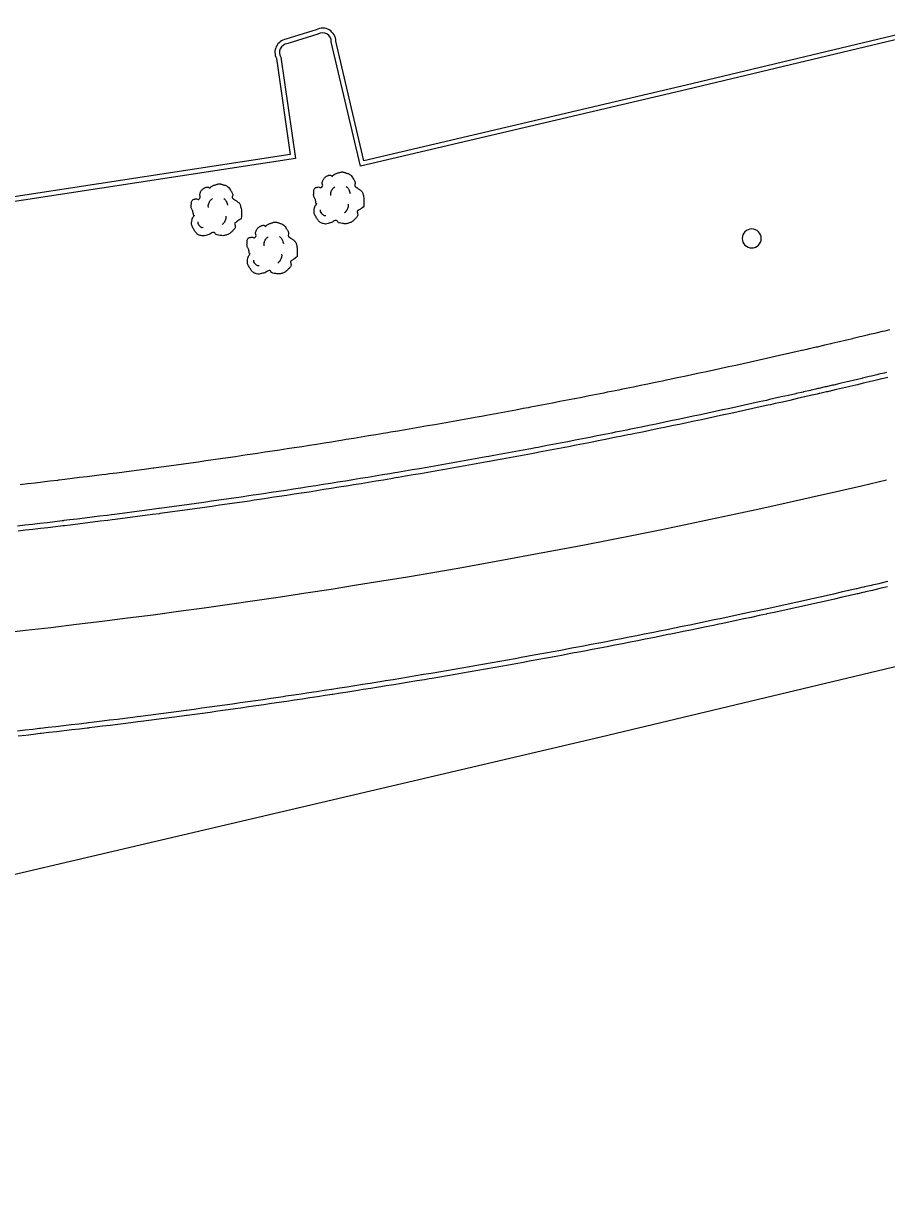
# Model space of a CAD drawing. Extents: x 2145380 to 2157287, y 139568 to 149130.
# Drawn here: x 2152335.6 to 2152448.7, y 142997.3 to 143151.2 of the extents above; entities that cross this region are included whole.
import ezdxf

# ---------------------------------------------------------------- set-up
doc = ezdxf.new("R2010")
doc.units = 0
for name, color, linetype in [('PR_PREVIOUSLY CONSTRUCTED', 7, 'Continuous'), ('TOPO_Curb Back', 7, 'Continuous'), ('TOPO_Fence', 7, 'Continuous'), ('TOPO_Misc', 7, 'Continuous'), ('TOPO_Tree', 7, 'Continuous')]:
    doc.layers.add(name, color=color, linetype=linetype)

# ---------------------------------------------------------------- blocks, each defined once
blk = doc.blocks.new('POST')
at = {"layer": 'TOPO_Misc'}
for start, end in [(90, 180), (180, 270), (360, 90), (270, 0)]:
    blk.add_arc((-0.01, 0.03), 3.16, start, end, dxfattribs=at)
blk = doc.blocks.new('TREE')
at = {"layer": 'TOPO_Tree'}
for points in [[(-14.07, -0.4), (-14.17, 0.5), (-14.37, 1.38), (-14.6, 2.25), (-14.84, 3.17), (-15.47, 3.96), (-15.66, 4.9), (-15.8, 5.59), (-15.71, 6.31), (-15.66, 7.01), (-15.6, 7.91), (-15.72, 8.8), (-15.13, 9.66), (-14.62, 10.42), (-13.76, 10.49), (-13.02, 10.72), (-12.18, 10.98), (-11.06, 10), (-10.37, 10.72), (-9.4, 11.74), (-10.29, 13.28), (-9.84, 14.42), (-9.56, 15.15), (-9.32, 15.89), (-8.78, 16.54), (-8.18, 17.26), (-7.5, 17.68), (-6.67, 18.13), (-6.14, 18.41), (-5.61, 18.61), (-5.08, 18.66), (-4.55, 18.71), (-4.02, 18.54), (-3.49, 18.13)], [(-3.49, 17.6), (-3.07, 18.27), (-2.58, 18.8), (-1.9, 19.19), (-1.05, 19.68), (-0.19, 19.96), (0.74, 20.24), (1.62, 20.51), (2.51, 20.82), (3.39, 20.77), (4.1, 20.73), (4.8, 20.47), (5.51, 20.24), (6.43, 19.95), (7.32, 19.73), (8.15, 19.19), (9.36, 18.4), (10.02, 17.21), (10.8, 16.01), (11.24, 15.33), (11.58, 14.62), (11.86, 13.89), (12.17, 13.08), (11.37, 12.02), (11.86, 11.25), (12, 11.03), (12.18, 10.86), (12.39, 10.72), (12.91, 10.35), (13.45, 10.02), (13.97, 9.66), (14.7, 9.16), (15.41, 8.68), (16.09, 8.07), (16.7, 7.53), (16.93, 6.73), (17.15, 5.95), (17.59, 4.38), (17.71, 2.77), (17.68, 1.19), (17.65, -0.25), (17.83, -2.22), (16.62, -3.04), (15.47, -3.83), (14.31, -4.58), (13.16, -5.35)], [(-4.21, 5.09), (-4.46, 6.09), (-4.3, 7.21), (-3.84, 8.21), (-3.33, 9.34), (-2.71, 10.27), (-1.64, 10.97)], [(5.89, 11.15), (6.5, 10.68), (6.96, 10.17), (7.36, 9.5), (7.93, 8.56), (8.31, 7.6), (8.46, 6.56)], [(13.16, -5.34), (13.25, -5.81), (13.36, -6.28), (13.45, -6.75), (13.76, -8.52), (12.24, -10.03), (10.8, -11.51), (9.98, -12.34), (9.13, -12.77), (8.15, -13.1), (5.97, -13.83), (3.32, -13.56), (1.27, -13.1), (0.49, -12.92), (-0.06, -11.44), (-0.84, -11.51), (-2.04, -11.61), (-3.28, -12.78), (-4.55, -13.1), (-6.06, -13.47), (-7.77, -14.03), (-9.31, -13.62), (-11.36, -13.09), (-12.84, -11.41), (-14.07, -9.39), (-15.32, -7.35), (-15.61, -5.13), (-15.13, -3.04), (-14.87, -1.89), (-13.91, -0.75), (-13.54, 0.13)], [(-11.38, -4.46), (-11.47, -5.41), (-11.03, -6.32), (-10.09, -7.22), (-9.3, -7.97), (-8.49, -8.26), (-7.7, -8.14)], [(4.79, -6.29), (5.71, -5.66), (6.3, -4.92), (6.81, -3.91), (7.36, -2.81), (7.63, -1.7), (7.54, -0.6)]]:
    blk.add_open_spline(points, degree=3, dxfattribs=at)

msp = doc.modelspace()

# ---------------------------------------------------------------- linework, layer by layer
at = {"layer": 'PR_PREVIOUSLY CONSTRUCTED'}
for points in [[(2152449.09, 143111.1), (2152448.47, 143110.95), (2152448.12, 143110.87), (2152447.47, 143110.71), (2152447.14, 143110.64), (2152446.47, 143110.48), (2152446.17, 143110.4), (2152445.47, 143110.24), (2152445.2, 143110.17), (2152444.48, 143110), (2152444.29, 143109.96), (2152444.29, 143109.96), (2152444.23, 143109.94), (2152443.49, 143109.77), (2152443.27, 143109.72), (2152442.52, 143109.54), (2152442.32, 143109.49), (2152441.54, 143109.31), (2152441.37, 143109.27), (2152440.56, 143109.08), (2152440.41, 143109.05), (2152439.58, 143108.85), (2152439.46, 143108.82), (2152438.6, 143108.63), (2152438.5, 143108.6), (2152438.24, 143108.54), (2152437.62, 143108.4), (2152437.55, 143108.38), (2152436.64, 143108.18), (2152436.59, 143108.17), (2152435.66, 143107.95), (2152435.64, 143107.95), (2152434.68, 143107.73), (2152433.72, 143107.52), (2152432.77, 143107.3), (2152432.17, 143107.17), (2152431.81, 143107.09), (2152430.85, 143106.87), (2152429.9, 143106.66), (2152428.94, 143106.45), (2152427.98, 143106.24), (2152427.02, 143106.03), (2152426.1, 143105.83), (2152426.07, 143105.83), (2152425.11, 143105.62), (2152424.15, 143105.41), (2152423.19, 143105.21), (2152422.23, 143105), (2152421.27, 143104.8), (2152420.32, 143104.6), (2152420.02, 143104.54), (2152419.36, 143104.4), (2152418.4, 143104.2), (2152417.44, 143104), (2152416.48, 143103.8), (2152415.52, 143103.61), (2152414.56, 143103.41), (2152413.93, 143103.28), (2152413.6, 143103.22), (2152412.64, 143103.02), (2152412.11, 143102.92), (2152411.67, 143102.83), (2152410.71, 143102.64), (2152409.75, 143102.45), (2152408.79, 143102.26), (2152407.84, 143102.07), (2152407.83, 143102.07), (2152406.87, 143101.88), (2152405.9, 143101.7), (2152404.94, 143101.51), (2152403.98, 143101.33), (2152403.02, 143101.14), (2152402.05, 143100.96), (2152401.73, 143100.9), (2152401.09, 143100.78), (2152400.13, 143100.6), (2152399.16, 143100.42), (2152398.2, 143100.24), (2152397.24, 143100.06), (2152396.27, 143099.88), (2152395.62, 143099.77), (2152395.31, 143099.71), (2152394.34, 143099.53), (2152393.38, 143099.36), (2152392.41, 143099.19), (2152391.45, 143099.02), (2152390.48, 143098.85), (2152389.52, 143098.68), (2152389.5, 143098.67), (2152388.55, 143098.51), (2152387.59, 143098.34), (2152386.62, 143098.18), (2152385.66, 143098.01), (2152384.69, 143097.85), (2152383.72, 143097.68), (2152383.37, 143097.62), (2152382.76, 143097.52), (2152381.79, 143097.36), (2152380.82, 143097.2), (2152379.86, 143097.04), (2152378.89, 143096.88), (2152377.92, 143096.72), (2152377.24, 143096.61), (2152376.95, 143096.57), (2152375.99, 143096.41), (2152375.02, 143096.26), (2152374.05, 143096.1), (2152373.08, 143095.95), (2152372.11, 143095.8), (2152371.14, 143095.65), (2152371.1, 143095.64), (2152370.18, 143095.5), (2152369.21, 143095.35), (2152368.24, 143095.21), (2152367.27, 143095.06), (2152366.3, 143094.91), (2152365.33, 143094.77), (2152364.95, 143094.71), (2152364.36, 143094.63), (2152363.39, 143094.48), (2152362.42, 143094.34), (2152361.45, 143094.2), (2152360.48, 143094.06), (2152359.51, 143093.93), (2152358.79, 143093.83), (2152358.54, 143093.79), (2152357.57, 143093.65), (2152356.6, 143093.52), (2152355.63, 143093.38), (2152354.66, 143093.25), (2152353.69, 143093.12), (2152352.71, 143092.99), (2152352.64, 143092.98), (2152351.74, 143092.86), (2152350.77, 143092.73), (2152349.8, 143092.6), (2152348.83, 143092.48), (2152347.86, 143092.35), (2152346.88, 143092.22), (2152346.47, 143092.17), (2152345.91, 143092.1), (2152344.94, 143091.98), (2152343.97, 143091.86), (2152342.99, 143091.74), (2152342.02, 143091.62), (2152341.05, 143091.5), (2152340.3, 143091.41), (2152340.22, 143091.4), (2152340.08, 143091.38), (2152339.1, 143091.26), (2152338.13, 143091.15), (2152337.16, 143091.03), (2152336.18, 143090.92), (2152335.21, 143090.81)], [(2152448.7, 143105.52), (2152448.38, 143105.44), (2152447.7, 143105.28), (2152447.4, 143105.21), (2152446.71, 143105.04), (2152446.43, 143104.98), (2152445.71, 143104.81), (2152445.53, 143104.76), (2152445.52, 143104.76), (2152445.46, 143104.75), (2152444.72, 143104.57), (2152444.5, 143104.52), (2152443.74, 143104.34), (2152443.54, 143104.29), (2152442.75, 143104.11), (2152442.58, 143104.07), (2152441.77, 143103.88), (2152441.62, 143103.85), (2152440.78, 143103.65), (2152440.66, 143103.62), (2152439.8, 143103.42), (2152439.7, 143103.4), (2152439.44, 143103.34), (2152438.81, 143103.2), (2152438.74, 143103.18), (2152437.83, 143102.97), (2152437.78, 143102.96), (2152436.84, 143102.75), (2152436.82, 143102.74), (2152435.86, 143102.52), (2152434.9, 143102.31), (2152433.93, 143102.09), (2152433.34, 143101.96), (2152432.97, 143101.87), (2152432.01, 143101.66), (2152431.05, 143101.45), (2152430.09, 143101.24), (2152429.12, 143101.02), (2152428.16, 143100.81), (2152427.23, 143100.61), (2152427.2, 143100.61), (2152426.23, 143100.4), (2152425.27, 143100.19), (2152424.3, 143099.99), (2152423.34, 143099.78), (2152422.38, 143099.58), (2152421.41, 143099.37), (2152421.12, 143099.31), (2152420.45, 143099.17), (2152419.48, 143098.97), (2152418.52, 143098.77), (2152417.55, 143098.57), (2152416.59, 143098.37), (2152415.62, 143098.18), (2152414.99, 143098.05), (2152414.65, 143097.98), (2152413.69, 143097.79), (2152413.16, 143097.68), (2152412.72, 143097.59), (2152411.75, 143097.4), (2152410.79, 143097.21), (2152409.82, 143097.02), (2152408.86, 143096.83), (2152408.85, 143096.83), (2152407.89, 143096.64), (2152406.92, 143096.45), (2152405.95, 143096.27), (2152404.98, 143096.08), (2152404.01, 143095.9), (2152403.05, 143095.71), (2152402.72, 143095.65), (2152402.08, 143095.53), (2152401.11, 143095.35), (2152400.14, 143095.17), (2152399.17, 143094.99), (2152398.2, 143094.81), (2152397.23, 143094.63), (2152396.57, 143094.51), (2152396.26, 143094.46), (2152395.29, 143094.28), (2152394.32, 143094.11), (2152393.35, 143093.93), (2152392.38, 143093.76), (2152391.41, 143093.59), (2152390.44, 143093.42), (2152390.42, 143093.41), (2152389.47, 143093.25), (2152388.5, 143093.08), (2152387.53, 143092.91), (2152386.55, 143092.75), (2152385.58, 143092.58), (2152384.61, 143092.42), (2152384.26, 143092.36), (2152383.64, 143092.25), (2152382.67, 143092.09), (2152381.69, 143091.93), (2152380.72, 143091.77), (2152379.75, 143091.61), (2152378.78, 143091.45), (2152378.09, 143091.34), (2152377.8, 143091.29), (2152376.83, 143091.14), (2152375.86, 143090.98), (2152374.88, 143090.83), (2152373.91, 143090.68), (2152372.93, 143090.52), (2152371.96, 143090.37), (2152371.91, 143090.37), (2152370.99, 143090.22), (2152370.01, 143090.07), (2152369.04, 143089.93), (2152368.06, 143089.78), (2152367.09, 143089.63), (2152366.11, 143089.49), (2152365.73, 143089.43), (2152365.14, 143089.34), (2152364.16, 143089.2), (2152363.19, 143089.06), (2152362.21, 143088.92), (2152361.24, 143088.78), (2152360.26, 143088.64), (2152359.54, 143088.54), (2152359.28, 143088.5), (2152358.31, 143088.37), (2152357.33, 143088.23), (2152356.36, 143088.09), (2152355.38, 143087.96), (2152354.4, 143087.83), (2152353.43, 143087.7), (2152353.35, 143087.69), (2152352.45, 143087.57), (2152351.47, 143087.44), (2152350.49, 143087.31), (2152349.52, 143087.18), (2152348.54, 143087.05), (2152347.56, 143086.93), (2152347.15, 143086.88), (2152346.58, 143086.8), (2152345.61, 143086.68), (2152344.63, 143086.56), (2152343.65, 143086.44), (2152342.67, 143086.32), (2152341.69, 143086.2), (2152340.94, 143086.11), (2152340.86, 143086.1), (2152340.71, 143086.08), (2152339.74, 143085.96), (2152338.76, 143085.84), (2152337.78, 143085.73), (2152336.8, 143085.61), (2152335.82, 143085.5), (2152334.84, 143085.39)], [(2152448.86, 143104.87), (2152448.53, 143104.79), (2152447.86, 143104.63), (2152447.56, 143104.56), (2152446.86, 143104.39), (2152446.59, 143104.33), (2152445.86, 143104.16), (2152445.68, 143104.11), (2152445.68, 143104.11), (2152445.61, 143104.1), (2152444.88, 143103.92), (2152444.65, 143103.87), (2152443.89, 143103.69), (2152443.69, 143103.64), (2152442.91, 143103.46), (2152442.73, 143103.42), (2152441.92, 143103.23), (2152441.77, 143103.2), (2152440.94, 143103), (2152440.81, 143102.97), (2152439.95, 143102.77), (2152439.85, 143102.75), (2152439.59, 143102.69), (2152438.96, 143102.55), (2152438.89, 143102.53), (2152437.98, 143102.32), (2152437.93, 143102.31), (2152436.99, 143102.09), (2152436.97, 143102.09), (2152436, 143101.87), (2152435.04, 143101.65), (2152434.08, 143101.44), (2152433.48, 143101.3), (2152433.12, 143101.22), (2152432.15, 143101.01), (2152431.19, 143100.8), (2152430.23, 143100.58), (2152429.26, 143100.37), (2152428.3, 143100.16), (2152427.37, 143099.96), (2152427.34, 143099.95), (2152426.37, 143099.75), (2152425.41, 143099.54), (2152424.44, 143099.33), (2152423.48, 143099.13), (2152422.51, 143098.92), (2152421.55, 143098.72), (2152421.25, 143098.66), (2152420.58, 143098.52), (2152419.62, 143098.32), (2152418.65, 143098.12), (2152417.69, 143097.92), (2152416.72, 143097.72), (2152415.75, 143097.52), (2152415.13, 143097.4), (2152414.79, 143097.33), (2152413.82, 143097.13), (2152413.29, 143097.03), (2152412.85, 143096.94), (2152411.88, 143096.75), (2152410.92, 143096.55), (2152409.95, 143096.36), (2152408.99, 143096.18), (2152408.98, 143096.17), (2152408.01, 143095.98), (2152407.04, 143095.8), (2152406.08, 143095.61), (2152405.11, 143095.42), (2152404.14, 143095.24), (2152403.17, 143095.06), (2152402.84, 143094.99), (2152402.2, 143094.87), (2152401.23, 143094.69), (2152400.26, 143094.51), (2152399.29, 143094.33), (2152398.32, 143094.15), (2152397.35, 143093.97), (2152396.69, 143093.85), (2152396.38, 143093.8), (2152395.41, 143093.62), (2152394.44, 143093.45), (2152393.47, 143093.27), (2152392.5, 143093.1), (2152391.53, 143092.93), (2152390.55, 143092.76), (2152390.53, 143092.76), (2152389.58, 143092.59), (2152388.61, 143092.42), (2152387.64, 143092.25), (2152386.67, 143092.09), (2152385.69, 143091.92), (2152384.72, 143091.76), (2152384.37, 143091.7), (2152383.75, 143091.59), (2152382.78, 143091.43), (2152381.8, 143091.27), (2152380.83, 143091.11), (2152379.86, 143090.95), (2152378.88, 143090.79), (2152378.19, 143090.68), (2152377.91, 143090.64), (2152376.93, 143090.48), (2152375.96, 143090.32), (2152374.99, 143090.17), (2152374.01, 143090.02), (2152373.04, 143089.86), (2152372.06, 143089.71), (2152372.01, 143089.71), (2152371.09, 143089.56), (2152370.11, 143089.41), (2152369.14, 143089.27), (2152368.16, 143089.12), (2152367.19, 143088.97), (2152366.21, 143088.83), (2152365.83, 143088.77), (2152365.24, 143088.68), (2152364.26, 143088.54), (2152363.28, 143088.4), (2152362.31, 143088.26), (2152361.33, 143088.12), (2152360.35, 143087.98), (2152359.63, 143087.88), (2152359.38, 143087.84), (2152358.4, 143087.7), (2152357.42, 143087.57), (2152356.45, 143087.43), (2152355.47, 143087.3), (2152354.49, 143087.17), (2152353.51, 143087.03), (2152353.43, 143087.02), (2152352.54, 143086.9), (2152351.56, 143086.77), (2152350.58, 143086.65), (2152349.6, 143086.52), (2152348.62, 143086.39), (2152347.65, 143086.27), (2152347.23, 143086.21), (2152346.67, 143086.14), (2152345.69, 143086.02), (2152344.71, 143085.9), (2152343.73, 143085.77), (2152342.75, 143085.65), (2152341.77, 143085.53), (2152341.02, 143085.44), (2152340.94, 143085.43), (2152340.79, 143085.42), (2152339.81, 143085.3), (2152338.84, 143085.18), (2152337.86, 143085.07), (2152336.88, 143084.95), (2152335.9, 143084.84), (2152334.92, 143084.73)], [(2152448.84, 143078.12), (2152448.66, 143078.08), (2152447.83, 143077.89), (2152447.67, 143077.85), (2152446.81, 143077.65), (2152446.69, 143077.62), (2152445.8, 143077.42), (2152445.7, 143077.4), (2152445.43, 143077.33), (2152444.79, 143077.19), (2152444.71, 143077.17), (2152443.77, 143076.95), (2152443.72, 143076.94), (2152442.76, 143076.72), (2152442.73, 143076.72), (2152441.75, 143076.49), (2152440.76, 143076.27), (2152439.77, 143076.05), (2152439.16, 143075.91), (2152438.78, 143075.83), (2152437.79, 143075.61), (2152436.8, 143075.39), (2152435.81, 143075.17), (2152434.82, 143074.95), (2152433.83, 143074.74), (2152432.88, 143074.53), (2152432.84, 143074.52), (2152431.85, 143074.31), (2152430.86, 143074.1), (2152429.87, 143073.88), (2152428.87, 143073.67), (2152427.88, 143073.46), (2152426.89, 143073.25), (2152426.59, 143073.19), (2152425.9, 143073.05), (2152424.91, 143072.84), (2152423.91, 143072.63), (2152422.92, 143072.43), (2152421.93, 143072.23), (2152420.93, 143072.02), (2152420.29, 143071.89), (2152419.94, 143071.82), (2152418.95, 143071.62), (2152418.4, 143071.51), (2152417.95, 143071.42), (2152416.96, 143071.23), (2152415.96, 143071.03), (2152414.97, 143070.83), (2152413.98, 143070.64), (2152413.98, 143070.64), (2152412.98, 143070.44), (2152411.99, 143070.25), (2152410.99, 143070.06), (2152409.99, 143069.87), (2152409, 143069.68), (2152408, 143069.49), (2152407.67, 143069.43), (2152407.01, 143069.3), (2152406.01, 143069.11), (2152405.01, 143068.93), (2152404.02, 143068.74), (2152403.02, 143068.56), (2152402.02, 143068.38), (2152401.35, 143068.25), (2152401.03, 143068.2), (2152400.03, 143068.02), (2152399.03, 143067.84), (2152398.03, 143067.66), (2152397.04, 143067.48), (2152396.04, 143067.3), (2152395.04, 143067.13), (2152395.02, 143067.13), (2152394.04, 143066.95), (2152393.04, 143066.78), (2152392.04, 143066.61), (2152391.04, 143066.44), (2152390.04, 143066.27), (2152389.05, 143066.1), (2152388.68, 143066.04), (2152388.05, 143065.93), (2152387.05, 143065.76), (2152386.05, 143065.6), (2152385.05, 143065.43), (2152384.05, 143065.27), (2152383.05, 143065.11), (2152382.34, 143064.99), (2152382.04, 143064.95), (2152381.04, 143064.79), (2152380.04, 143064.63), (2152379.04, 143064.47), (2152378.04, 143064.31), (2152377.04, 143064.15), (2152376.04, 143064), (2152375.99, 143063.99), (2152375.04, 143063.84), (2152374.03, 143063.69), (2152373.03, 143063.54), (2152372.03, 143063.39), (2152371.03, 143063.24), (2152370.02, 143063.09), (2152369.63, 143063.03), (2152369.02, 143062.94), (2152368.02, 143062.79), (2152367.01, 143062.65), (2152366.01, 143062.5), (2152365.01, 143062.36), (2152364, 143062.22), (2152363.26, 143062.11), (2152363, 143062.07), (2152362, 143061.93), (2152360.99, 143061.79), (2152359.99, 143061.66), (2152358.99, 143061.52), (2152357.98, 143061.38), (2152356.98, 143061.25), (2152356.89, 143061.24), (2152355.97, 143061.11), (2152354.97, 143060.98), (2152353.96, 143060.85), (2152352.96, 143060.72), (2152351.95, 143060.58), (2152350.95, 143060.46), (2152350.52, 143060.4), (2152349.94, 143060.33), (2152348.93, 143060.2), (2152347.93, 143060.07), (2152346.92, 143059.95), (2152345.92, 143059.83), (2152344.91, 143059.7), (2152344.14, 143059.61), (2152344.06, 143059.6), (2152343.9, 143059.58), (2152342.9, 143059.46), (2152341.89, 143059.34), (2152340.88, 143059.22), (2152339.88, 143059.11), (2152338.87, 143058.99), (2152337.86, 143058.87), (2152337.75, 143058.86), (2152336.86, 143058.76), (2152335.85, 143058.65), (2152334.84, 143058.53)], [(2152448.81, 143077.43), (2152447.98, 143077.24), (2152447.82, 143077.2), (2152446.96, 143077), (2152446.84, 143076.97), (2152445.95, 143076.77), (2152445.85, 143076.74), (2152445.58, 143076.68), (2152444.94, 143076.53), (2152444.86, 143076.52), (2152443.92, 143076.3), (2152443.87, 143076.29), (2152442.91, 143076.07), (2152442.88, 143076.07), (2152441.89, 143075.84), (2152440.9, 143075.62), (2152439.91, 143075.4), (2152439.3, 143075.26), (2152438.92, 143075.17), (2152437.93, 143074.95), (2152436.94, 143074.74), (2152435.95, 143074.52), (2152434.96, 143074.3), (2152433.97, 143074.08), (2152433.02, 143073.88), (2152432.98, 143073.87), (2152431.99, 143073.66), (2152431, 143073.44), (2152430, 143073.23), (2152429.01, 143073.02), (2152428.02, 143072.81), (2152427.03, 143072.6), (2152426.72, 143072.54), (2152426.03, 143072.39), (2152425.04, 143072.19), (2152424.05, 143071.98), (2152423.05, 143071.78), (2152422.06, 143071.57), (2152421.07, 143071.37), (2152420.42, 143071.24), (2152420.07, 143071.17), (2152419.08, 143070.97), (2152418.53, 143070.86), (2152418.08, 143070.77), (2152417.09, 143070.57), (2152416.09, 143070.37), (2152415.1, 143070.18), (2152414.11, 143069.98), (2152414.1, 143069.98), (2152413.11, 143069.79), (2152412.11, 143069.59), (2152411.12, 143069.4), (2152410.12, 143069.21), (2152409.12, 143069.02), (2152408.13, 143068.83), (2152407.79, 143068.77), (2152407.13, 143068.64), (2152406.13, 143068.46), (2152405.14, 143068.27), (2152404.14, 143068.09), (2152403.14, 143067.9), (2152402.14, 143067.72), (2152401.47, 143067.6), (2152401.15, 143067.54), (2152400.15, 143067.36), (2152399.15, 143067.18), (2152398.15, 143067), (2152397.15, 143066.82), (2152396.15, 143066.65), (2152395.15, 143066.47), (2152395.13, 143066.47), (2152394.16, 143066.3), (2152393.16, 143066.12), (2152392.16, 143065.95), (2152391.16, 143065.78), (2152390.16, 143065.61), (2152389.16, 143065.44), (2152388.79, 143065.38), (2152388.16, 143065.27), (2152387.16, 143065.11), (2152386.15, 143064.94), (2152385.15, 143064.78), (2152384.15, 143064.61), (2152383.15, 143064.45), (2152382.44, 143064.33), (2152382.15, 143064.29), (2152381.15, 143064.13), (2152380.15, 143063.97), (2152379.15, 143063.81), (2152378.14, 143063.65), (2152377.14, 143063.49), (2152376.14, 143063.34), (2152376.09, 143063.33), (2152375.14, 143063.18), (2152374.13, 143063.03), (2152373.13, 143062.88), (2152372.13, 143062.73), (2152371.12, 143062.58), (2152370.12, 143062.43), (2152369.73, 143062.37), (2152369.12, 143062.28), (2152368.11, 143062.13), (2152367.11, 143061.99), (2152366.11, 143061.84), (2152365.1, 143061.7), (2152364.1, 143061.55), (2152363.36, 143061.45), (2152363.09, 143061.41), (2152362.09, 143061.27), (2152361.08, 143061.13), (2152360.08, 143060.99), (2152359.08, 143060.86), (2152358.07, 143060.72), (2152357.06, 143060.58), (2152356.98, 143060.57), (2152356.06, 143060.45), (2152355.05, 143060.32), (2152354.05, 143060.18), (2152353.04, 143060.05), (2152352.04, 143059.92), (2152351.03, 143059.79), (2152350.6, 143059.74), (2152350.02, 143059.67), (2152349.02, 143059.54), (2152348.01, 143059.41), (2152347, 143059.29), (2152346, 143059.16), (2152344.99, 143059.04), (2152344.22, 143058.95), (2152344.14, 143058.94), (2152343.98, 143058.92), (2152342.98, 143058.8), (2152341.97, 143058.68), (2152340.96, 143058.56), (2152339.96, 143058.44), (2152338.95, 143058.33), (2152337.94, 143058.21), (2152337.83, 143058.2), (2152336.93, 143058.1), (2152335.92, 143057.98), (2152334.92, 143057.87)]]:
    msp.add_lwpolyline(points, dxfattribs=at)
msp.add_arc((2152228.19, 144020.58), 954.93, 270.40983, 283.35003, dxfattribs=at)
at = {"layer": 'TOPO_Curb Back'}
for points in [[(2152792.39, 143227.33), (2152746.01, 143219.28), (2152704.45, 143210.22), (2152657.54, 143199.03), (2152612.09, 143188.14), (2152559.97, 143175.68), (2152512.75, 143164.55), (2152468.88, 143154.27), (2152422.43, 143143.18), (2152380.22, 143133.27), (2152376.56, 143148.91)], [(2152792.49, 143226.74), (2152746.13, 143218.69), (2152704.59, 143209.63), (2152657.68, 143198.45), (2152612.23, 143187.56), (2152560.11, 143175.09), (2152512.89, 143163.96), (2152469.02, 143153.68), (2152422.57, 143142.6), (2152379.78, 143132.55), (2152375.96, 143148.84)], [(2152373.96, 143150.41), (2152370.01, 143149.18)], [(2152374.2, 143149.86), (2152370.15, 143148.6)], [(2152369.35, 143146.85), (2152371.25, 143133.56), (2152320.49, 143125.8), (2152270.72, 143118.15), (2152244.28, 143114.01), (2152242.43, 143126.85)], [(2152368.77, 143146.65), (2152370.57, 143134.06), (2152320.4, 143126.4), (2152270.63, 143118.74), (2152244.79, 143114.7), (2152243.01, 143126.98)]]:
    msp.add_lwpolyline(points, dxfattribs=at)
for centre, radius, start, end in [((2152374.81, 143148.88), 1.75, 1.216, 118.7509), ((2152370.32, 143147.46), 1.75, 100.0119, 207.7727), ((2152370.32, 143147.46), 1.15, 98.2978, 212.442), ((2152374.81, 143148.88), 1.15, 358.4165, 121.4305)]:
    msp.add_arc(centre, radius, start, end, dxfattribs=at)
at = {"layer": 'TOPO_Fence'}
msp.add_lwpolyline([(2152124.52, 142997.3), (2152212.9, 143011.53), (2152314.35, 143035.06), (2152411.25, 143057.77), (2152523.86, 143084.69), (2152630.66, 143109.87), (2152740.7, 143135.78), (2152806.56, 143148.61), (2152897.8, 143160.5), (2152949.34, 143164.04), (2152983.44, 143105.19)], dxfattribs=at)

# ---------------------------------------------------------------- block references
at = {"layer": 'TOPO_Misc', "xscale": 0.39370000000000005, "yscale": 0.3937000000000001}
msp.add_blockref('POST', (2152431.03, 143123.07), dxfattribs=at)
at = {"layer": 'TOPO_Tree', "xscale": 0.19685000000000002, "yscale": 0.19685000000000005}
for p in [(2152376.74, 143127.7), (2152360.7, 143126.14), (2152368.01, 143121.13)]:
    msp.add_blockref('TREE', p, dxfattribs=at)

doc.saveas('drawing.dxf')
